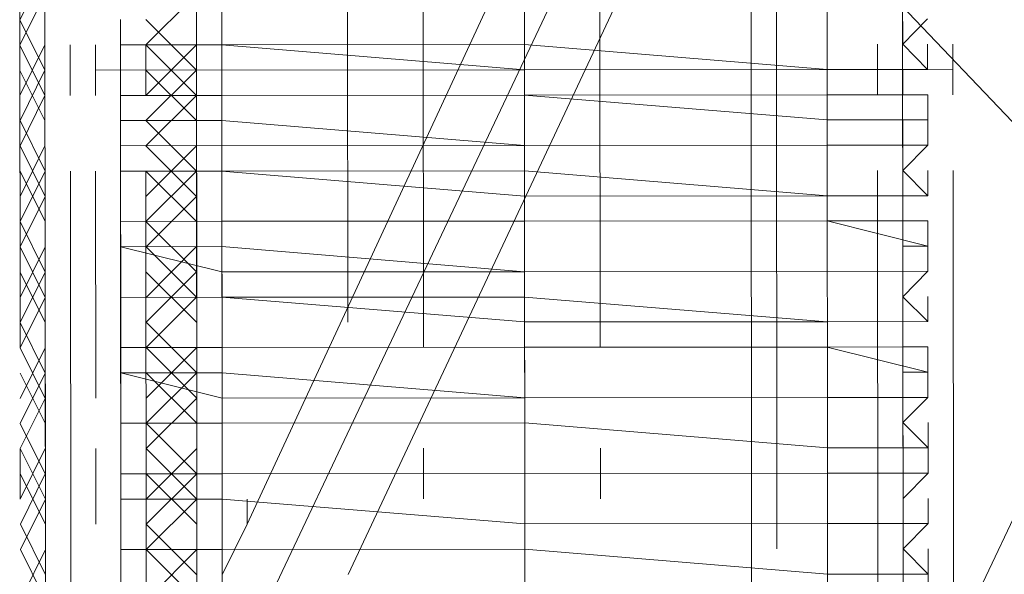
# Model space of a CAD drawing. Header units: inches. Extents: x -5850 to 5646, y 8947 to 13007.
# Tile 303 of 548: x -3172 to -3155, y 11414 to 11424. Entities that reach past the tile are written whole.
import ezdxf

# ---------------------------------------------------------------- set-up
doc = ezdxf.new("R2010")
doc.units = ezdxf.units.IN
doc.header["$MEASUREMENT"] = 0
doc.layers.add('at_Entity', color=7, linetype='Continuous')

msp = doc.modelspace()

# ---------------------------------------------------------------- linework, layer by layer
at = {"layer": 'at_Entity', "color": 7, "lineweight": 20}
for p, q in [((-3171.323, 11461.198), (-3171.279, 11411.356)), ((-3159.496, 11461.209), (-3159.451, 11411.367)), ((-3168.315, 11408.821), (-3168.34, 11436.703)), ((-3158.177, 11408.83), (-3158.202, 11436.712)), ((-3168.741, 11411.358), (-3168.764, 11436.279)), ((-3168.764, 11436.279), (-3145.086, 11411.379)), ((-3156.936, 11436.29), (-3168.741, 11411.358)), ((-3156.914, 11411.369), (-3156.936, 11436.29)), ((-3145.108, 11436.3), (-3156.914, 11411.369)), ((-3159.471, 11433.332), (-3167.903, 11415.162)), ((-3166.216, 11418.543), (-3166.228, 11432.055)), ((-3159.466, 11428.687), (-3166.212, 11414.316)), ((-3171.703, 11418.114), (-3171.712, 11427.828)), ((-3168.747, 11418.117), (-3168.756, 11427.831)), ((-3164.95, 11418.12), (-3164.958, 11427.834)), ((-3161.989, 11418.123), (-3161.997, 11427.837)), ((-3168.321, 11414.738), (-3168.329, 11424.452)), ((-3159.03, 11414.746), (-3159.039, 11424.46)), ((-3170.023, 11423.185), (-3170.024, 11423.608)), ((-3170.023, 11423.185), (-3170.024, 11423.608)), ((-3156.506, 11423.621), (-3156.924, 11423.196)), ((-3171.288, 11422.336), (-3171.289, 11423.184)), ((-3170.865, 11422.336), (-3170.865, 11423.184)), ((-3170.023, 11423.185), (-3168.328, 11423.186)), ((-3168.328, 11423.186), (-3170.023, 11423.185)), ((-3170.023, 11423.185), (-3170.023, 11422.337)), ((-3170.023, 11422.337), (-3170.023, 11423.185)), ((-3169.6, 11423.185), (-3169.599, 11422.337)), ((-3163.259, 11423.191), (-3168.328, 11423.186)), ((-3168.328, 11423.186), (-3163.259, 11422.767)), ((-3163.259, 11423.191), (-3158.19, 11422.771)), ((-3157.347, 11422.348), (-3157.348, 11423.196)), ((-3156.924, 11423.196), (-3156.506, 11422.773)), ((-3156.506, 11422.773), (-3156.506, 11423.197)), ((-3156.082, 11423.197), (-3156.082, 11422.35)), ((-3170.023, 11422.337), (-3170.023, 11422.761)), ((-3158.19, 11422.771), (-3163.259, 11422.767)), ((-3158.19, 11422.771), (-3156.506, 11422.773)), ((-3156.506, 11422.773), (-3158.19, 11422.771)), ((-3156.506, 11422.773), (-3156.924, 11422.773)), ((-3156.924, 11422.773), (-3156.924, 11422.349)), ((-3170.023, 11422.337), (-3168.327, 11422.339)), ((-3168.327, 11422.339), (-3170.023, 11422.337)), ((-3170.022, 11421.919), (-3170.023, 11422.337)), ((-3168.327, 11422.339), (-3163.258, 11422.343)), ((-3168.327, 11422.339), (-3163.258, 11422.343)), ((-3158.189, 11422.348), (-3163.258, 11422.343)), ((-3163.258, 11422.343), (-3158.189, 11421.929)), ((-3158.189, 11422.348), (-3156.505, 11422.349)), ((-3156.924, 11422.349), (-3156.505, 11422.349)), ((-3156.505, 11421.931), (-3156.505, 11422.349)), ((-3170.022, 11421.919), (-3168.327, 11421.92)), ((-3170.022, 11421.919), (-3170.022, 11421.495)), ((-3168.327, 11421.92), (-3163.258, 11421.501)), ((-3158.189, 11421.929), (-3156.505, 11421.931)), ((-3156.505, 11421.931), (-3156.923, 11421.931)), ((-3156.923, 11421.931), (-3156.923, 11421.507)), ((-3156.505, 11421.507), (-3156.505, 11421.931)), ((-3163.258, 11421.501), (-3170.022, 11421.495)), ((-3163.258, 11421.501), (-3158.189, 11421.506)), ((-3163.258, 11421.501), (-3158.189, 11421.506)), ((-3158.189, 11421.506), (-3156.505, 11421.507)), ((-3156.505, 11421.507), (-3158.189, 11421.506)), ((-3156.923, 11421.507), (-3156.505, 11421.507)), ((-3156.505, 11421.507), (-3156.922, 11421.083)), ((-3170.021, 11421.071), (-3170.022, 11421.495)), ((-3170.021, 11421.071), (-3170.022, 11421.495)), ((-3171.277, 11410.09), (-3171.287, 11421.07)), ((-3170.854, 11410.09), (-3170.863, 11421.07)), ((-3170.021, 11421.071), (-3168.326, 11421.073)), ((-3168.326, 11421.073), (-3170.021, 11421.071)), ((-3170.021, 11421.071), (-3170.012, 11410.091)), ((-3170.021, 11420.229), (-3170.021, 11421.071)), ((-3169.598, 11421.072), (-3169.588, 11410.092)), ((-3168.326, 11421.073), (-3163.257, 11421.077)), ((-3168.326, 11421.073), (-3163.257, 11420.653)), ((-3163.257, 11421.077), (-3158.188, 11420.658)), ((-3157.336, 11410.103), (-3157.346, 11421.083)), ((-3156.922, 11421.083), (-3156.504, 11420.659)), ((-3156.504, 11420.659), (-3156.504, 11421.083)), ((-3156.08, 11421.084), (-3156.071, 11410.104)), ((-3170.021, 11420.229), (-3170.021, 11420.647)), ((-3158.188, 11420.658), (-3163.257, 11420.653)), ((-3158.188, 11420.658), (-3156.504, 11420.659)), ((-3156.504, 11420.659), (-3158.188, 11420.658)), ((-3156.504, 11420.659), (-3156.922, 11420.659)), ((-3156.922, 11420.659), (-3156.922, 11420.241)), ((-3170.021, 11420.229), (-3168.325, 11420.231)), ((-3168.325, 11420.231), (-3170.021, 11420.229)), ((-3170.02, 11419.805), (-3170.021, 11420.229)), ((-3170.02, 11419.805), (-3170.021, 11420.229)), ((-3168.325, 11420.231), (-3163.256, 11420.235)), ((-3163.256, 11420.235), (-3168.325, 11420.231)), ((-3163.256, 11420.235), (-3158.188, 11420.24)), ((-3158.188, 11420.24), (-3163.256, 11420.235)), ((-3156.503, 11420.241), (-3158.188, 11420.24)), ((-3158.188, 11420.24), (-3156.503, 11419.817)), ((-3156.922, 11420.241), (-3156.503, 11420.241)), ((-3156.503, 11419.817), (-3156.503, 11420.241)), ((-3168.325, 11419.807), (-3170.02, 11419.805)), ((-3170.02, 11419.805), (-3168.325, 11419.383)), ((-3170.02, 11418.958), (-3170.02, 11419.805)), ((-3168.325, 11419.807), (-3163.256, 11419.388)), ((-3156.503, 11419.817), (-3156.921, 11419.817)), ((-3156.921, 11419.817), (-3156.921, 11419.393)), ((-3156.503, 11419.394), (-3156.503, 11419.817)), ((-3170.02, 11418.958), (-3170.02, 11419.382)), ((-3168.325, 11419.383), (-3163.256, 11419.388)), ((-3163.256, 11419.388), (-3158.187, 11419.392)), ((-3158.187, 11419.392), (-3163.256, 11419.388)), ((-3158.187, 11419.392), (-3156.503, 11419.394)), ((-3156.503, 11419.394), (-3158.187, 11419.392)), ((-3156.921, 11419.393), (-3156.503, 11419.394)), ((-3156.503, 11419.394), (-3156.921, 11418.969)), ((-3170.02, 11418.958), (-3168.324, 11418.959)), ((-3168.324, 11418.959), (-3170.02, 11418.958)), ((-3170.019, 11418.116), (-3170.02, 11418.958)), ((-3168.324, 11418.959), (-3163.255, 11418.964)), ((-3168.324, 11418.959), (-3163.255, 11418.546)), ((-3163.255, 11418.964), (-3158.186, 11418.55)), ((-3156.921, 11418.969), (-3156.502, 11418.552)), ((-3156.502, 11418.552), (-3156.502, 11418.97)), ((-3170.019, 11418.116), (-3170.019, 11418.54)), ((-3158.186, 11418.55), (-3163.255, 11418.546)), ((-3158.186, 11418.55), (-3156.502, 11418.552)), ((-3156.502, 11418.552), (-3158.186, 11418.55)), ((-3156.502, 11418.552), (-3156.92, 11418.551)), ((-3156.92, 11418.551), (-3156.92, 11418.127)), ((-3170.019, 11418.116), (-3168.324, 11418.117)), ((-3168.324, 11418.117), (-3170.019, 11418.116)), ((-3170.018, 11417.692), (-3170.019, 11418.116)), ((-3170.018, 11417.692), (-3170.019, 11418.116)), ((-3168.324, 11418.117), (-3163.255, 11418.122)), ((-3168.324, 11418.117), (-3163.255, 11418.122)), ((-3163.255, 11418.122), (-3158.186, 11418.126)), ((-3158.186, 11418.126), (-3163.255, 11418.122)), ((-3156.502, 11418.128), (-3158.186, 11418.126)), ((-3158.186, 11418.126), (-3156.501, 11417.704)), ((-3156.92, 11418.127), (-3156.502, 11418.128)), ((-3156.501, 11417.704), (-3156.502, 11418.128)), ((-3168.323, 11417.693), (-3170.018, 11417.692)), ((-3170.018, 11417.692), (-3168.323, 11417.27)), ((-3170.018, 11416.85), (-3170.018, 11417.692)), ((-3168.323, 11417.693), (-3163.254, 11417.274)), ((-3156.501, 11417.704), (-3156.919, 11417.704)), ((-3156.919, 11417.704), (-3156.919, 11417.28)), ((-3156.501, 11417.28), (-3156.501, 11417.704)), ((-3170.018, 11416.85), (-3170.018, 11417.268)), ((-3168.323, 11417.27), (-3163.254, 11417.274)), ((-3163.254, 11417.274), (-3158.185, 11417.279)), ((-3158.185, 11417.279), (-3163.254, 11417.274)), ((-3158.185, 11417.279), (-3156.501, 11417.28)), ((-3156.501, 11417.28), (-3158.185, 11417.279)), ((-3156.919, 11417.28), (-3156.501, 11417.28)), ((-3156.501, 11417.28), (-3156.919, 11416.862)), ((-3170.018, 11416.85), (-3168.322, 11416.851)), ((-3168.322, 11416.851), (-3170.018, 11416.85)), ((-3170.017, 11416.002), (-3170.018, 11416.85)), ((-3168.322, 11416.851), (-3163.253, 11416.856)), ((-3168.322, 11416.851), (-3163.253, 11416.856)), ((-3163.253, 11416.856), (-3158.184, 11416.437)), ((-3158.184, 11416.437), (-3163.253, 11416.856)), ((-3156.919, 11416.862), (-3156.5, 11416.438)), ((-3156.5, 11416.438), (-3156.5, 11416.862)), ((-3171.701, 11415.577), (-3171.701, 11416.425)), ((-3170.017, 11416.002), (-3170.017, 11416.426)), ((-3168.745, 11415.58), (-3168.746, 11416.427)), ((-3164.948, 11415.583), (-3164.948, 11416.431)), ((-3161.986, 11415.586), (-3161.987, 11416.433)), ((-3158.184, 11416.437), (-3156.5, 11416.438)), ((-3156.5, 11416.438), (-3158.184, 11416.437)), ((-3156.5, 11416.438), (-3156.918, 11416.438)), ((-3156.918, 11416.438), (-3156.918, 11416.014)), ((-3156.5, 11416.014), (-3156.5, 11416.438)), ((-3170.017, 11416.002), (-3168.322, 11416.004)), ((-3168.322, 11416.004), (-3170.017, 11416.002)), ((-3170.017, 11415.578), (-3170.017, 11416.002)), ((-3170.017, 11415.578), (-3170.017, 11416.002)), ((-3168.322, 11416.004), (-3163.253, 11416.008)), ((-3168.322, 11416.004), (-3163.253, 11416.008)), ((-3163.253, 11416.008), (-3158.184, 11416.013)), ((-3158.184, 11416.013), (-3163.253, 11416.008)), ((-3158.184, 11416.013), (-3156.5, 11416.014)), ((-3156.5, 11416.014), (-3158.184, 11416.013)), ((-3156.918, 11416.014), (-3156.5, 11416.014)), ((-3156.5, 11416.014), (-3156.918, 11415.59)), ((-3170.017, 11415.578), (-3168.321, 11415.58)), ((-3168.321, 11415.58), (-3170.017, 11415.578)), ((-3170.016, 11414.736), (-3170.017, 11415.578)), ((-3168.321, 11415.58), (-3163.252, 11415.166)), ((-3168.321, 11415.58), (-3163.252, 11415.166)), ((-3167.903, 11415.58), (-3167.903, 11415.162)), ((-3156.918, 11415.59), (-3156.917, 11415.172)), ((-3156.499, 11415.172), (-3156.499, 11415.591)), ((-3170.016, 11414.736), (-3170.016, 11415.16)), ((-3167.903, 11415.162), (-3168.32, 11414.314)), ((-3163.252, 11415.166), (-3158.183, 11415.171)), ((-3158.183, 11415.171), (-3163.252, 11415.166)), ((-3158.183, 11415.171), (-3156.499, 11415.172)), ((-3156.499, 11415.172), (-3158.183, 11415.171)), ((-3156.917, 11415.172), (-3156.499, 11415.172)), ((-3156.499, 11415.172), (-3156.917, 11414.748)), ((-3168.321, 11414.738), (-3163.252, 11414.742)), ((-3168.321, 11414.738), (-3163.252, 11414.742)), ((-3163.252, 11414.742), (-3158.182, 11414.323)), ((-3158.182, 11414.323), (-3163.252, 11414.742)), ((-3156.917, 11414.748), (-3156.498, 11414.325)), ((-3156.498, 11414.325), (-3156.499, 11414.748)), ((-3170.016, 11414.736), (-3168.321, 11414.738)), ((-3168.321, 11414.738), (-3170.016, 11414.736)), ((-3170.015, 11413.889), (-3170.016, 11414.736)), ((-3158.182, 11414.323), (-3156.498, 11414.325)), ((-3156.498, 11414.325), (-3158.182, 11414.323)), ((-3156.498, 11414.325), (-3156.916, 11414.324)), ((-3156.916, 11414.324), (-3156.916, 11413.9)), ((-3156.498, 11413.901), (-3156.498, 11414.325))]:
    msp.add_line(p, q, dxfattribs=at)
at = {"layer": 'at_Entity', "color": 3, "lineweight": 20}
for p, q in [((-3163.262, 11426.57), (-3163.259, 11422.767)), ((-3171.708, 11423.607), (-3171.29, 11424.449)), ((-3163.259, 11422.767), (-3163.26, 11424.457)), ((-3171.707, 11423.183), (-3171.29, 11424.026)), ((-3169.6, 11423.185), (-3168.753, 11424.028)), ((-3156.925, 11424.038), (-3156.924, 11423.196)), ((-3171.708, 11423.607), (-3171.289, 11422.76)), ((-3169.6, 11423.609), (-3168.752, 11422.762)), ((-3171.707, 11422.336), (-3171.289, 11423.184)), ((-3171.707, 11423.183), (-3171.288, 11422.336)), ((-3170.441, 11422.337), (-3170.442, 11423.184)), ((-3169.6, 11423.185), (-3168.751, 11422.338)), ((-3169.599, 11422.337), (-3168.752, 11423.186)), ((-3171.707, 11422.759), (-3171.288, 11421.918)), ((-3171.706, 11421.917), (-3171.289, 11422.76)), ((-3156.082, 11422.773), (-3170.441, 11422.76)), ((-3169.599, 11422.761), (-3168.751, 11421.92)), ((-3169.598, 11421.919), (-3168.752, 11422.762)), ((-3163.259, 11422.767), (-3163.258, 11422.343)), ((-3163.258, 11422.343), (-3163.259, 11422.767)), ((-3171.706, 11421.494), (-3171.288, 11422.336)), ((-3169.598, 11421.495), (-3168.751, 11422.338)), ((-3163.258, 11422.343), (-3163.258, 11421.501)), ((-3171.706, 11421.917), (-3171.287, 11421.07)), ((-3169.598, 11421.919), (-3168.75, 11421.072)), ((-3163.258, 11421.501), (-3163.258, 11421.925)), ((-3156.923, 11421.931), (-3156.92, 11418.127)), ((-3163.258, 11421.501), (-3163.257, 11421.077)), ((-3163.258, 11421.501), (-3163.257, 11420.653)), ((-3171.706, 11421.494), (-3171.287, 11420.646)), ((-3171.705, 11420.646), (-3171.288, 11421.494)), ((-3169.598, 11421.495), (-3168.75, 11420.649)), ((-3169.597, 11420.648), (-3168.75, 11421.496)), ((-3171.706, 11421.07), (-3171.287, 11420.228)), ((-3171.705, 11420.228), (-3171.287, 11421.07)), ((-3170.436, 11417.268), (-3170.44, 11421.071)), ((-3169.598, 11421.072), (-3168.749, 11420.23)), ((-3169.597, 11420.23), (-3168.75, 11421.072)), ((-3163.256, 11420.235), (-3163.257, 11421.077)), ((-3171.704, 11419.804), (-3171.287, 11420.646)), ((-3169.596, 11419.806), (-3168.75, 11420.649)), ((-3163.256, 11420.235), (-3163.257, 11420.653)), ((-3171.705, 11420.228), (-3171.286, 11419.38)), ((-3169.597, 11420.23), (-3168.748, 11419.383)), ((-3163.256, 11420.235), (-3163.256, 11419.388)), ((-3163.256, 11420.235), (-3163.256, 11419.811)), ((-3171.704, 11418.956), (-3171.286, 11419.804)), ((-3171.704, 11419.804), (-3171.285, 11418.957)), ((-3169.596, 11418.958), (-3168.749, 11419.807)), ((-3169.596, 11419.806), (-3168.748, 11418.959)), ((-3163.256, 11419.388), (-3163.256, 11419.811)), ((-3163.256, 11419.811), (-3163.256, 11419.388)), ((-3163.256, 11419.811), (-3163.252, 11415.584)), ((-3171.704, 11419.38), (-3171.285, 11418.538)), ((-3171.703, 11418.538), (-3171.286, 11419.38)), ((-3169.596, 11419.382), (-3168.748, 11418.541)), ((-3169.595, 11418.54), (-3168.748, 11419.383)), ((-3163.256, 11419.388), (-3163.255, 11418.964)), ((-3171.703, 11418.114), (-3171.285, 11418.957)), ((-3169.595, 11418.116), (-3168.748, 11418.959)), ((-3163.255, 11418.964), (-3163.255, 11418.546)), ((-3171.703, 11418.538), (-3171.284, 11417.691)), ((-3169.595, 11418.54), (-3168.747, 11417.693)), ((-3163.255, 11418.546), (-3163.255, 11418.122)), ((-3163.255, 11418.122), (-3163.255, 11418.546)), ((-3171.703, 11418.114), (-3171.284, 11417.267)), ((-3171.702, 11417.267), (-3171.285, 11418.115)), ((-3169.595, 11418.116), (-3168.747, 11417.269)), ((-3169.594, 11417.268), (-3168.747, 11418.117)), ((-3163.255, 11418.122), (-3163.254, 11417.698)), ((-3171.702, 11416.848), (-3171.284, 11417.691)), ((-3171.702, 11417.69), (-3171.284, 11416.849)), ((-3169.595, 11417.692), (-3168.746, 11416.851)), ((-3169.594, 11416.85), (-3168.747, 11417.693)), ((-3163.254, 11417.274), (-3163.254, 11417.698)), ((-3163.254, 11417.698), (-3163.254, 11417.274)), ((-3171.701, 11416.425), (-3171.284, 11417.267)), ((-3169.593, 11416.426), (-3168.747, 11417.269)), ((-3163.254, 11417.274), (-3163.253, 11416.856)), ((-3163.253, 11416.856), (-3163.254, 11417.274)), ((-3156.919, 11417.28), (-3156.918, 11416.014)), ((-3171.702, 11416.848), (-3171.283, 11416.001)), ((-3169.594, 11416.85), (-3168.745, 11416.003)), ((-3163.253, 11416.856), (-3163.253, 11416.008)), ((-3171.701, 11415.577), (-3171.283, 11416.425)), ((-3171.701, 11416.425), (-3171.282, 11415.577)), ((-3170.434, 11415.16), (-3170.436, 11416.426)), ((-3169.593, 11415.579), (-3168.746, 11416.427)), ((-3169.593, 11416.426), (-3168.745, 11415.58)), ((-3163.253, 11416.008), (-3163.253, 11416.432)), ((-3171.701, 11416.001), (-3171.282, 11415.159)), ((-3171.7, 11415.159), (-3171.283, 11416.001)), ((-3169.593, 11416.003), (-3168.745, 11415.161)), ((-3169.592, 11415.161), (-3168.745, 11416.003)), ((-3163.253, 11416.008), (-3163.252, 11415.166)), ((-3163.253, 11416.008), (-3163.252, 11415.584)), ((-3171.7, 11414.735), (-3171.282, 11415.577)), ((-3169.592, 11414.737), (-3168.745, 11415.58)), ((-3163.252, 11415.166), (-3163.252, 11415.584)), ((-3163.252, 11415.584), (-3163.252, 11415.166)), ((-3171.7, 11415.159), (-3171.281, 11414.311)), ((-3169.592, 11415.161), (-3168.744, 11414.314)), ((-3163.252, 11415.166), (-3163.252, 11414.742)), ((-3163.252, 11414.742), (-3163.252, 11415.166)), ((-3156.917, 11415.172), (-3156.914, 11411.369)), ((-3163.252, 11414.742), (-3163.251, 11413.895)), ((-3163.252, 11414.742), (-3163.251, 11413.895)), ((-3171.7, 11414.735), (-3171.281, 11413.888)), ((-3171.699, 11413.887), (-3171.282, 11414.735)), ((-3169.592, 11414.737), (-3168.744, 11413.89)), ((-3169.591, 11413.889), (-3168.744, 11414.738))]:
    msp.add_line(p, q, dxfattribs=at)

doc.saveas('drawing.dxf')
